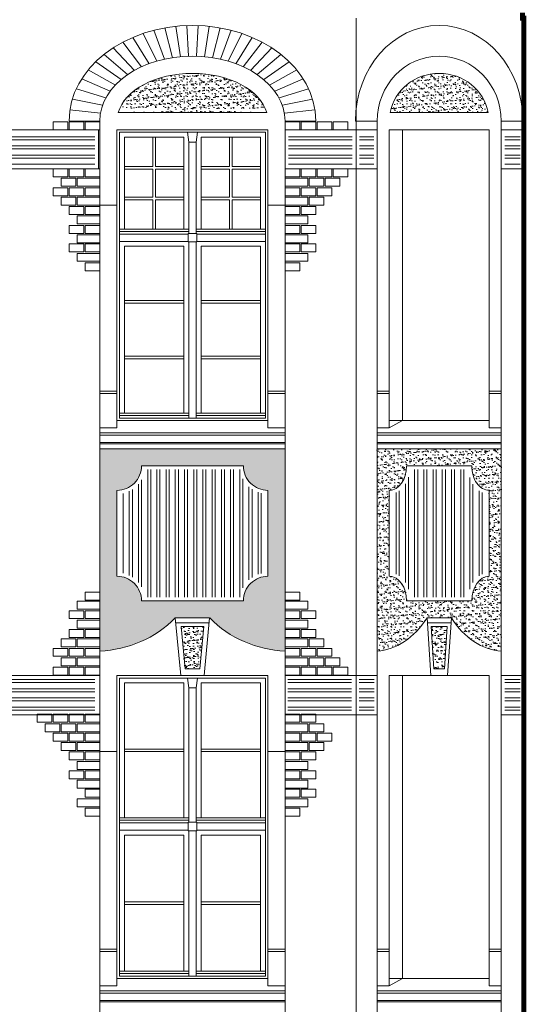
# Model space of a CAD drawing. Header units: millimetres. Extents: x 402 to 79005, y -7782 to 89952.
# Tile 391 of 423: x 49044 to 49457, y 30432 to 31235. Entities that reach past the tile are written whole.
import ezdxf

# ---------------------------------------------------------------- set-up
doc = ezdxf.new("R2010")
doc.units = ezdxf.units.MM
doc.header["$LTSCALE"] = 10
doc.layers.get('0').update_dxf_attribs({"lineweight": 0})
doc.layers.add('kreski', color=8, linetype='Continuous', lineweight=5)
doc.layers.add('okna', color=7, linetype='Continuous', lineweight=5)
pattern_1 = [(37.5, (75650.974, 22553.026), (-0.16000313, 4.8941324), [0, -3.8608, 0, -4.318, 0, -4.1275]), (7.5, (75650.974, 22553.026), (4.4952328, 7.168251), [0, -2.0828, 0, -3.4798, 0, -1.3335]), (327.5, (75647.8496, 22553.026), (7.9099237, 0.01437185), [0, -1.27, 0, -4.572, 0, -5.969]), (317.5, (75647.8496, 22553.026), (7.6355645, 2.2292932), [0, -0.635, 0, -2.9972, 0, -3.429])]
pattern_2 = [(90, (45698.195, 31769.518), (-7.5, 1e-15), []), (90, (45700.695, 31772.018), (-7.5, 1e-15), [])]
pattern_3 = [(37.5, (73141.952, 22602.1135), (-0.1600031, 4.8941324), [0, -3.8608, 0, -4.318, 0, -4.1275]), (7.5, (73141.952, 22602.1135), (4.4952328, 7.168251), [0, -2.0828, 0, -3.4798, 0, -1.3335]), (327.5, (73138.8276, 22602.1135), (7.9099237, 0.01437185), [0, -1.27, 0, -4.572, 0, -5.969]), (317.5, (73138.8276, 22602.1135), (7.6355645, 2.2292932), [0, -0.635, 0, -2.9972, 0, -3.429])]
pattern_4 = [(0, (45698.195, 31769.518), (2e-15, 7.5), []), (0, (45700.695, 31767.018), (2e-15, 7.5), [])]

msp = doc.modelspace()

# ---------------------------------------------------------------- hatches: boundary and pattern name
h = msp.add_hatch()
h.set_pattern_fill('AR-SAND', color=8, scale=0.1, style=0)
h.set_pattern_definition(pattern_1)
edge = h.paths.add_edge_path()
edge.add_ellipse((49184.68, 31152.34), major_axis=(61.5, 0), ratio=0.631516, start_angle=370.19599, end_angle=529.80401, ccw=False)
edge.add_line((49245.21, 31159.21), (49124.15, 31159.21))
h = msp.add_hatch()
h.set_pattern_fill('AR-SAND,_O', color=8, scale=0.1)
h.set_pattern_definition(pattern_3)
edge = h.paths.add_edge_path()
edge.add_ellipse((49385.68, 31152.34), major_axis=(-40.61, 0), ratio=0.956294, start_angle=190.19599, end_angle=349.80401, ccw=False)
edge.add_line((49425.65, 31159.21), (49345.71, 31159.21))
h = msp.add_hatch()
h.set_pattern_fill('ANSI32,_O', color=8, scale=20, angle=315)
h.set_pattern_definition(pattern_4)
h.paths.add_polyline_path([(49105.18, 31142.21), (48931.18, 31142.21), (48931.18, 31116.31), (49105.18, 31116.31)])
h = msp.add_hatch()
h.set_pattern_fill('ANSI32,_O', color=8, scale=20, angle=315)
h.set_pattern_definition(pattern_4)
h.paths.add_polyline_path([(49314.8, 31142.21), (49262.8, 31142.21), (49262.8, 31116.31), (49314.8, 31116.31)])
h.paths.add_polyline_path([(49332.48, 31142.21), (49320.8, 31142.21), (49320.8, 31116.31), (49332.48, 31116.31)])
h = msp.add_hatch()
h.set_pattern_fill('AR-SAND,_O', color=8, scale=0.1)
h.set_pattern_definition(pattern_1)
h.paths.add_polyline_path([(49109.18, 30885.21), (49109.18, 30720.21, 0.190273), (49170.67, 30747.21), (49198.69, 30747.21, 0.190273), (49260.18, 30720.21), (49260.18, 30885.21)])
h.paths.add_polyline_path([(49226.18, 30871.21, 0.414214), (49246.18, 30851.21), (49246.18, 30781.21, 0.414214), (49226.18, 30761.21), (49143.18, 30761.21, 0.414214), (49123.18, 30781.21), (49123.18, 30851.21, 0.414214), (49143.18, 30871.21)], flags=16)
h = msp.add_hatch()
h.set_pattern_fill('AR-SAND,_O', color=8, scale=0.1)
h.set_pattern_definition(pattern_3)
edge = h.paths.add_edge_path()
edge.add_line((49436.24, 30885.21), (49335.12, 30885.21))
edge.add_line((49335.12, 30885.21), (49335.12, 30720.21))
edge.add_ellipse((49332.68, 30802.26), major_axis=(0, 82.12), ratio=0.707107, start_angle=182.40657, end_angle=227.90702)
edge.add_line((49375.77, 30747.21), (49395.59, 30747.21))
edge.add_ellipse((49438.68, 30802.26), major_axis=(0, 82.12), ratio=0.707107, start_angle=132.09298, end_angle=177.59343)
edge.add_line((49436.24, 30720.21), (49436.24, 30885.21))
edge = h.paths.add_edge_path(flags=16)
edge.add_ellipse((49426.34, 30871.21), major_axis=(0, 20), ratio=0.707107, start_angle=90, end_angle=180)
edge.add_line((49426.34, 30851.21), (49426.34, 30781.21))
edge.add_ellipse((49426.34, 30761.21), major_axis=(0, 20), ratio=0.707107, start_angle=0, end_angle=90)
edge.add_line((49412.2, 30761.21), (49359.16, 30761.21))
edge.add_ellipse((49345.02, 30761.21), major_axis=(0, 20), ratio=0.707107, start_angle=270, end_angle=360)
edge.add_line((49345.02, 30781.21), (49345.02, 30851.21))
edge.add_ellipse((49345.02, 30871.21), major_axis=(0, 20), ratio=0.707107, start_angle=180, end_angle=270)
edge.add_line((49359.16, 30871.21), (49412.2, 30871.21))
h = msp.add_hatch()
h.set_pattern_fill('ANSI32', color=8, scale=20, angle=45, style=0)
h.set_pattern_definition(pattern_2)
h.paths.add_polyline_path([(49243.18, 30848.41, -0.339506), (49223.38, 30868.21), (49145.98, 30868.21, -0.339506), (49126.18, 30848.41), (49126.18, 30784.02, -0.339506), (49145.98, 30764.21), (49223.38, 30764.21, -0.339506), (49243.18, 30784.02)])
h.paths.add_polyline_path([(49243.18, 30404.21), (49126.18, 30404.21), (49126.18, 30324.21), (49151.99, 30324.21, -0.858131), (49217.36, 30324.21), (49243.18, 30324.21)])
h = msp.add_hatch()
h.set_pattern_fill('ANSI32', color=8, scale=20, angle=45, style=0)
h.set_pattern_definition(pattern_2)
edge = h.paths.add_edge_path()
edge.add_spline(control_points=[(49409.34, 30764.21), (49409.44, 30765.23), (49409.59, 30766.25), (49410.36, 30770.09), (49411.34, 30772.8), (49413.5, 30776.63), (49414.46, 30777.96), (49416.62, 30780.3), (49417.83, 30781.31), (49420.44, 30782.91), (49421.84, 30783.51), (49423.31, 30783.86), (49423.33, 30783.86), (49423.34, 30783.86)], knot_values=[0.164414, 0.164414, 0.164414, 0.164414, 0.304058, 0.304058, 0.702989, 0.702989, 0.946176, 0.946176, 1.189363, 1.189363, 1.432549, 1.432549, 1.434821, 1.434821, 1.434821, 1.434821], degree=3, periodic=0)
edge.add_line((49423.34, 30783.86), (49423.34, 30848.56))
edge.add_spline(control_points=[(49423.34, 30848.56), (49422.39, 30848.79), (49421.45, 30849.12), (49419.14, 30850.21), (49417.82, 30851.12), (49414.71, 30853.97), (49413.11, 30856.22), (49410.69, 30861.29), (49409.87, 30864.13), (49409.42, 30867.44), (49409.38, 30867.83), (49409.34, 30868.21)], knot_values=[1.706771, 1.706771, 1.706771, 1.706771, 1.865932, 1.865932, 2.116743, 2.116743, 2.520597, 2.520597, 2.924452, 2.924452, 2.977155, 2.977155, 2.977155, 2.977155], degree=3, periodic=0)
edge.add_line((49409.34, 30868.21), (49362.02, 30868.21))
edge.add_spline(control_points=[(49362.02, 30868.21), (49361.92, 30867.19), (49361.77, 30866.18), (49361, 30862.34), (49360.03, 30859.63), (49357.86, 30855.79), (49356.9, 30854.46), (49354.74, 30852.12), (49353.53, 30851.11), (49350.92, 30849.51), (49349.52, 30848.92), (49348.05, 30848.57), (49348.04, 30848.57), (49348.02, 30848.56)], knot_values=[3.306007, 3.306007, 3.306007, 3.306007, 3.445651, 3.445651, 3.844582, 3.844582, 4.087769, 4.087769, 4.330955, 4.330955, 4.574142, 4.574142, 4.576413, 4.576413, 4.576413, 4.576413], degree=3, periodic=0)
edge.add_line((49348.02, 30848.56), (49348.02, 30783.86))
edge.add_spline(control_points=[(49348.02, 30783.86), (49348.98, 30783.64), (49349.91, 30783.31), (49352.22, 30782.22), (49353.54, 30781.31), (49356.66, 30778.46), (49358.25, 30776.21), (49360.67, 30771.13), (49361.49, 30768.3), (49361.94, 30764.98), (49361.98, 30764.6), (49362.02, 30764.21)], knot_values=[4.848363, 4.848363, 4.848363, 4.848363, 5.007524, 5.007524, 5.258336, 5.258336, 5.66219, 5.66219, 6.066044, 6.066044, 6.118747, 6.118747, 6.118747, 6.118747], degree=3, periodic=0)
edge.add_line((49362.02, 30764.21), (49409.34, 30764.21))
h = msp.add_hatch()
h.set_pattern_fill('AR-SAND', color=8, scale=0.1, style=0)
h.set_pattern_definition(pattern_1)
h.paths.add_polyline_path([(49194, 30740.21), (49175.36, 30740.21), (49178.67, 30705.71), (49190.69, 30705.71)])
h = msp.add_hatch()
h.set_pattern_fill('AR-SAND,_O', color=8, scale=0.1)
h.set_pattern_definition(pattern_3)
h.paths.add_polyline_path([(49381.43, 30705.71), (49389.93, 30705.71), (49392.27, 30740.21), (49379.09, 30740.21)])
h = msp.add_hatch()
h.set_pattern_fill('ANSI32,_O', color=8, scale=20, angle=315)
h.set_pattern_definition(pattern_4)
h.paths.add_polyline_path([(49105.18, 30697.21), (48931.18, 30697.21), (48931.18, 30671.31), (49105.18, 30671.31)])
h = msp.add_hatch()
h.set_pattern_fill('ANSI32,_O', color=8, scale=20, angle=315)
h.set_pattern_definition(pattern_4)
h.paths.add_polyline_path([(49314.27, 30697.21), (49262.27, 30697.21), (49262.27, 30671.31), (49314.27, 30671.31)])
at = {"layer": 'kreski'}
h = msp.add_hatch(dxfattribs=at)
h.set_pattern_fill('ANSI32', color=256, scale=20, angle=315, style=0)
h.set_pattern_definition(pattern_4)
h.paths.add_polyline_path([(49451.65, 31142.21), (49439.24, 31142.21), (49439.24, 31116.31), (49451.65, 31116.31)])
h = msp.add_hatch(dxfattribs=at)
h.set_pattern_fill('ANSI32', color=256, scale=20, angle=315, style=0)
h.set_pattern_definition(pattern_4)
h.paths.add_polyline_path([(49332.83, 30697.21), (49320.42, 30697.21), (49320.42, 30671.31), (49332.83, 30671.31)])
h = msp.add_hatch(dxfattribs=at)
h.set_pattern_fill('ANSI32', color=256, scale=20, angle=315, style=0)
h.set_pattern_definition(pattern_4)
h.paths.add_polyline_path([(49451.65, 30697.21), (49439.24, 30697.21), (49439.24, 30671.31), (49451.65, 30671.31)])

# ---------------------------------------------------------------- linework, layer by layer
for p, q in [((49318.18, 29959.41), (49318.18, 31236.19)), ((49124.15, 31159.21), (49245.21, 31159.21)), ((49345.71, 31159.21), (49425.65, 31159.21)), ((49109.18, 30022.71), (49109.18, 31152.34)), ((49260.18, 30022.71), (49260.18, 31152.34)), ((49335.12, 30022.71), (49335.12, 31152.34)), ((49436.24, 30022.71), (49436.24, 31152.34)), ((49123.18, 30902.21), (49123.18, 31145.21)), ((49123.18, 31145.21), (49246.18, 31145.21)), ((49246.18, 30902.21), (49246.18, 31145.21)), ((49345.02, 30902.21), (49345.02, 31145.21)), ((49345.02, 31145.21), (49426.34, 31145.21)), ((49355.86, 31145.21), (49355.86, 30908.21)), ((49426.34, 30902.21), (49426.34, 31145.21)), ((49109.18, 31083.77), (49123.18, 31083.77)), ((49246.18, 31083.77), (49260.18, 31083.77)), ((49123.18, 30932.21), (49109.18, 30932.21)), ((49123.18, 30930.21), (49109.18, 30930.21)), ((49260.18, 30932.21), (49246.18, 30932.21)), ((49260.18, 30930.21), (49246.18, 30930.21)), ((49345.02, 30932.21), (49335.12, 30932.21)), ((49345.02, 30930.21), (49335.12, 30930.21)), ((49436.24, 30932.21), (49426.34, 30932.21)), ((49436.24, 30930.21), (49426.34, 30930.21)), ((49246.18, 30908.21), (49123.18, 30908.21)), ((49426.34, 30908.21), (49345.02, 30908.21)), ((49345.02, 30902.21), (49355.86, 30908.21)), ((49123.18, 30902.21), (49109.18, 30902.21)), ((49260.18, 30898.21), (49109.23, 30898.21)), ((49260.18, 30902.21), (49246.18, 30902.21)), ((49345.02, 30902.21), (49335.12, 30902.21)), ((49436.24, 30898.21), (49335.16, 30898.21)), ((49436.24, 30902.21), (49426.34, 30902.21)), ((49345.02, 30781.21), (49345.02, 30851.21)), ((49426.34, 30781.21), (49426.34, 30851.21)), ((49359.16, 30761.21), (49412.2, 30761.21)), ((49175.18, 30700.21), (49170.67, 30747.21)), ((49198.69, 30747.21), (49170.67, 30747.21)), ((49194.18, 30700.21), (49198.69, 30747.21)), ((49378.96, 30700.21), (49375.77, 30747.21)), ((49395.59, 30747.21), (49375.77, 30747.21)), ((49392.4, 30700.21), (49395.59, 30747.21)), ((49123.18, 30447.21), (49123.18, 30700.21)), ((49123.18, 30700.21), (49246.18, 30700.21)), ((49246.18, 30447.21), (49246.18, 30700.21)), ((49345.02, 30447.21), (49345.02, 30700.21)), ((49345.02, 30700.21), (49426.34, 30700.21)), ((49355.86, 30700.21), (49355.86, 30453.21)), ((49426.34, 30447.21), (49426.34, 30700.21)), ((49123.18, 30477.21), (49109.18, 30477.21)), ((49123.18, 30475.21), (49109.18, 30475.21)), ((49260.18, 30477.21), (49246.18, 30477.21)), ((49260.18, 30475.21), (49246.18, 30475.21)), ((49345.02, 30477.21), (49335.12, 30477.21)), ((49345.02, 30475.21), (49335.12, 30475.21)), ((49436.24, 30477.21), (49426.34, 30477.21)), ((49436.24, 30475.21), (49426.34, 30475.21)), ((49246.18, 30453.21), (49123.18, 30453.21)), ((49426.34, 30453.21), (49345.02, 30453.21)), ((49345.02, 30447.21), (49355.86, 30453.21)), ((49123.18, 30447.21), (49109.18, 30447.21)), ((49109.23, 30443.21), (49260.18, 30443.21)), ((49260.18, 30447.21), (49246.18, 30447.21)), ((49345.02, 30447.21), (49335.12, 30447.21)), ((49335.16, 30443.21), (49436.24, 30443.21)), ((49436.24, 30447.21), (49426.34, 30447.21))]:
    msp.add_line(p, q)
at = {"color": 8}
for p, q in [((49109.18, 30896.21), (49260.18, 30896.21)), ((49109.18, 30890.21), (49260.18, 30890.21)), ((49109.18, 30889.21), (49260.18, 30889.21)), ((49335.12, 30896.21), (49436.24, 30896.21)), ((49335.12, 30890.21), (49436.24, 30890.21)), ((49335.12, 30889.21), (49436.24, 30889.21)), ((49109.18, 30885.21), (49260.18, 30885.21)), ((49335.12, 30885.21), (49436.24, 30885.21)), ((49171.05, 30743.21), (49198.3, 30743.21)), ((49178.67, 30705.71), (49175.36, 30740.21)), ((49175.36, 30740.21), (49194, 30740.21)), ((49190.69, 30705.71), (49194, 30740.21)), ((49376.05, 30743.21), (49395.32, 30743.21)), ((49381.43, 30705.71), (49379.09, 30740.21)), ((49379.09, 30740.21), (49392.27, 30740.21)), ((49389.93, 30705.71), (49392.27, 30740.21)), ((49178.67, 30705.71), (49190.69, 30705.71)), ((49381.43, 30705.71), (49389.93, 30705.71)), ((49109.21, 30441.21), (49260.21, 30441.21)), ((49335.14, 30441.21), (49436.26, 30441.21)), ((49109.18, 30435.21), (49260.18, 30435.21)), ((49109.18, 30434.21), (49260.18, 30434.21)), ((49335.12, 30435.21), (49436.24, 30435.21)), ((49335.12, 30434.21), (49436.24, 30434.21))]:
    msp.add_line(p, q, dxfattribs=at)
msp.add_lwpolyline([(49453.65, 31240.69, 4, 4, 0), (49453.65, 31236.19, 4, 4, 0), (49454.65, 31236.19, 4, 4, 0), (49454.65, 30287.59, 4, 4, 0), (49454.65, 30022.71, 4, 4, 0), (49446.65, 30020.21, 4, 4, 0), (49447.15, 30018.21, 4, 4, 0), (49448.65, 30018.21, 4, 4, 0), (49448.65, 30012.21, 4, 4, 0), (49449.65, 30012.21, 4, 4, 0), (49449.65, 30011.21, 4, 4, -0.414214), (49453.65, 30007.21, 4, 4, 0), (49454.65, 30007.21, 4, 4, 0), (49454.65, 29979.3, 4, 4, 0), (48576.96, 29949.6, 4, 4, 0), (48576.96, 29949.21, 4, 4, 0), (48580.14, 29949.21, 4, 4, 0), (48580.14, 29941.21, 4, 4, 0), (48588.18, 29941.21, 4, 4, 0), (48588.18, 29625.21, 0, 0, 0)], format="xyseb")
for points in [[(49108.18, 31145.21), (48928.18, 31145.21), (48928.18, 31113.31), (49108.18, 31113.31)], [(49125.18, 31143.21), (49244.18, 31143.21), (49244.18, 30910.21), (49125.18, 30910.21)], [(49177.68, 31064.21), (49129.18, 31064.21), (49129.18, 31139.21), (49177.68, 31139.21)], [(49187.68, 31135.21), (49188.68, 31143.21), (49180.68, 31143.21), (49181.68, 31135.21)], [(49191.68, 31064.21), (49240.18, 31064.21), (49240.18, 31139.21), (49191.68, 31139.21)], [(49318.18, 31145.21), (49260.18, 31145.21), (49260.18, 31113.31), (49318.18, 31113.31)], [(49335.12, 31145.21), (49318.18, 31145.21), (49318.18, 31113.31), (49335.12, 31113.31)], [(49454.65, 31145.21), (49436.24, 31145.21), (49436.24, 31113.31), (49454.65, 31113.31)], [(49181.68, 31060.71), (49187.68, 31060.71), (49187.68, 31135.21), (49181.68, 31135.21)], [(49125.18, 31062.21), (49125.18, 31064.21), (49181.68, 31064.21), (49181.68, 31062.21)], [(49125.18, 31054.21), (49181.18, 31054.21), (49181.18, 31060.21), (49125.18, 31060.21)], [(49181.18, 31053.71), (49188.18, 31053.71), (49188.18, 31060.71), (49181.18, 31060.71)], [(49244.18, 31062.21), (49244.18, 31064.21), (49187.68, 31064.21), (49187.68, 31062.21)], [(49244.18, 31054.21), (49188.18, 31054.21), (49188.18, 31060.21), (49244.18, 31060.21)], [(49177.68, 30914.21), (49129.18, 30914.21), (49129.18, 31050.21), (49177.68, 31050.21)], [(49181.68, 30910.21), (49187.68, 30910.21), (49187.68, 31053.71), (49181.68, 31053.71)], [(49191.68, 30914.21), (49240.18, 30914.21), (49240.18, 31050.21), (49191.68, 31050.21)], [(49129.18, 31003.88), (49177.68, 31003.88), (49177.68, 31005.88), (49129.18, 31005.88)], [(49191.68, 31003.88), (49240.18, 31003.88), (49240.18, 31005.88), (49191.68, 31005.88)], [(49129.18, 30958.55), (49177.68, 30958.55), (49177.68, 30960.55), (49129.18, 30960.55)], [(49191.68, 30958.55), (49240.18, 30958.55), (49240.18, 30960.55), (49191.68, 30960.55)], [(49125.18, 30912.21), (49125.18, 30914.21), (49181.68, 30914.21), (49181.68, 30912.21)], [(49187.68, 30912.21), (49187.68, 30914.21), (49244.18, 30914.21), (49244.18, 30912.21)], [(48928.18, 30700.21), (49109.18, 30700.21), (49109.18, 30668.31), (48928.18, 30668.31)], [(49125.18, 30698.21), (49244.18, 30698.21), (49244.18, 30455.21), (49125.18, 30455.21)], [(49187.68, 30690.21), (49188.68, 30698.21), (49180.68, 30698.21), (49181.68, 30690.21)], [(49260.18, 30700.21), (49335.12, 30700.21), (49335.12, 30668.31), (49260.18, 30668.31)], [(49454.65, 30700.21), (49436.24, 30700.21), (49436.24, 30668.31), (49454.65, 30668.31)], [(49177.68, 30584.21), (49129.18, 30584.21), (49129.18, 30694.21), (49177.68, 30694.21)], [(49181.68, 30580.71), (49187.68, 30580.71), (49187.68, 30690.21), (49181.68, 30690.21)], [(49191.68, 30584.21), (49240.18, 30584.21), (49240.18, 30694.21), (49191.68, 30694.21)], [(49129.18, 30638.21), (49177.68, 30638.21), (49177.68, 30640.21), (49129.18, 30640.21)], [(49191.68, 30638.21), (49240.18, 30638.21), (49240.18, 30640.21), (49191.68, 30640.21)], [(49125.18, 30582.21), (49125.18, 30584.21), (49181.68, 30584.21), (49181.68, 30582.21)], [(49244.18, 30582.21), (49244.18, 30584.21), (49187.68, 30584.21), (49187.68, 30582.21)], [(49125.18, 30574.21), (49181.18, 30574.21), (49181.18, 30580.21), (49125.18, 30580.21)], [(49181.18, 30573.71), (49188.18, 30573.71), (49188.18, 30580.71), (49181.18, 30580.71)], [(49244.18, 30574.21), (49188.18, 30574.21), (49188.18, 30580.21), (49244.18, 30580.21)], [(49177.68, 30459.21), (49129.18, 30459.21), (49129.18, 30570.21), (49177.68, 30570.21)], [(49181.68, 30455.21), (49187.68, 30455.21), (49187.68, 30573.71), (49181.68, 30573.71)], [(49191.68, 30459.21), (49240.18, 30459.21), (49240.18, 30570.21), (49191.68, 30570.21)], [(49129.18, 30513.71), (49177.68, 30513.71), (49177.68, 30515.71), (49129.18, 30515.71)], [(49191.68, 30513.71), (49240.18, 30513.71), (49240.18, 30515.71), (49191.68, 30515.71)], [(49125.18, 30457.21), (49125.18, 30459.21), (49181.68, 30459.21), (49181.68, 30457.21)], [(49244.18, 30457.21), (49244.18, 30459.21), (49187.68, 30459.21), (49187.68, 30457.21)]]:
    msp.add_lwpolyline(points, close=True, dxfattribs=at)
for points in [[(49152.43, 31115.21), (49152.43, 31139.21), (49154.43, 31139.21), (49154.43, 31115.21)], [(49214.93, 31115.21), (49214.93, 31139.21), (49216.93, 31139.21), (49216.93, 31115.21)], [(49152.43, 31113.21), (49129.18, 31113.21), (49129.18, 31115.21), (49152.43, 31115.21)], [(49154.43, 31115.21), (49177.68, 31115.21), (49177.68, 31113.21), (49154.43, 31113.21)], [(49214.93, 31113.21), (49191.68, 31113.21), (49191.68, 31115.21), (49214.93, 31115.21)], [(49216.93, 31115.21), (49240.18, 31115.21), (49240.18, 31113.21), (49216.93, 31113.21)], [(49152.43, 31090.21), (49152.43, 31113.21)], [(49154.43, 31113.21), (49154.43, 31090.21)], [(49214.93, 31090.21), (49214.93, 31113.21)], [(49216.93, 31113.21), (49216.93, 31090.21)], [(49152.43, 31088.21), (49129.18, 31088.21), (49129.18, 31090.21), (49152.43, 31090.21)], [(49154.43, 31090.21), (49177.68, 31090.21), (49177.68, 31088.21), (49154.43, 31088.21)], [(49214.93, 31088.21), (49191.68, 31088.21), (49191.68, 31090.21), (49214.93, 31090.21)], [(49216.93, 31090.21), (49240.18, 31090.21), (49240.18, 31088.21), (49216.93, 31088.21)], [(49154.43, 31088.21), (49154.43, 31064.21), (49152.43, 31064.21), (49152.43, 31088.21)], [(49216.93, 31088.21), (49216.93, 31064.21), (49214.93, 31064.21), (49214.93, 31088.21)]]:
    msp.add_lwpolyline(points, dxfattribs=at)
msp.add_lwpolyline([(49143.18, 30761.21), (49226.18, 30761.21, -0.414214), (49246.18, 30781.21), (49246.18, 30851.21, -0.414214), (49226.18, 30871.21), (49143.18, 30871.21, -0.414214), (49123.18, 30851.21), (49123.18, 30781.21, -0.414214)], format="xyb", close=True)
msp.add_lwpolyline([(49412.2, 30871.21), (49359.16, 30871.21)])
for centre, start, end in [((49105.73, 30811.58), 272.15985, 315.25202), ((49263.63, 30811.58), 224.74798, 267.84015)]:
    msp.add_arc(centre, 91.43, start, end)
for centre, major_axis, ratio, start_param, end_param in [((49184.68, 31152.34), (-75.5, 0), 0.700331, 3.141593, 6.283185), ((49385.68, 31152.34), (0, 52.87), 0.956182, -1.570796, 1.570796), ((49184.68, 31152.34), (-61.5, 0), 0.631516, 3.319546, 6.105232), ((49385.68, 31152.34), (40.61, 0), 0.956294, 0.177954, 2.963639), ((49345.02, 30871.21), (0, 20), 0.707107, 3.141593, 4.712389), ((49426.34, 30871.21), (0, 20), 0.707107, 1.570796, 3.141593), ((49345.02, 30761.21), (0, 20), 0.707107, 4.712389, 6.283185), ((49426.34, 30761.21), (0, 20), 0.707107, 0, 1.570796), ((49332.68, 30802.26), (0, 82.12), 0.707107, 3.183595, 3.977728), ((49438.68, 30802.26), (0, 82.12), 0.707107, 2.305457, 3.09959)]:
    msp.add_ellipse(centre, major_axis=major_axis, ratio=ratio, start_param=start_param, end_param=end_param)
at = {"layer": 'kreski'}
for p, q in [((49153.24, 31226.3), (49161.91, 31202.75)), ((49168.35, 31203.96), (49162.11, 31228.22)), ((49171.09, 31229.5), (49174.86, 31204.76)), ((49180.14, 31230.13), (49181.4, 31205.16)), ((49189.22, 31230.13), (49187.96, 31205.16)), ((49198.27, 31229.5), (49194.5, 31204.76)), ((49201, 31203.96), (49207.25, 31228.22)), ((49216.12, 31226.3), (49207.45, 31202.75)), ((49136.07, 31220.5), (49149.34, 31199.06)), ((49144.54, 31223.73), (49155.56, 31201.12)), ((49224.82, 31223.73), (49213.79, 31201.12)), ((49233.29, 31220.5), (49220.02, 31199.06)), ((49120.06, 31211.98), (49137.44, 31193.59)), ((49143.29, 31196.56), (49127.88, 31216.58)), ((49226.07, 31196.56), (49241.48, 31216.58)), ((49249.3, 31211.98), (49231.91, 31193.59)), ((49112.7, 31206.68), (49131.88, 31190.13)), ((49256.66, 31206.68), (49237.48, 31190.13)), ((49126.66, 31186.17), (49105.89, 31200.69)), ((49242.7, 31186.17), (49263.46, 31200.69)), ((49117.65, 31176.68), (49094.46, 31186.65)), ((49099.77, 31194), (49121.88, 31181.69)), ((49269.59, 31194), (49247.48, 31181.69)), ((49251.7, 31176.68), (49274.9, 31186.65)), ((49090.11, 31178.69), (49114.13, 31171.16)), ((49279.25, 31178.69), (49255.23, 31171.16)), ((49086.86, 31170.22), (49111.44, 31165.19)), ((49282.49, 31170.22), (49257.92, 31165.19)), ((49109.76, 31158.86), (49084.86, 31161.38)), ((49259.6, 31158.86), (49284.5, 31161.38)), ((49109.18, 31152.34), (49084.18, 31152.34)), ((49260.18, 31152.34), (49285.18, 31152.34)), ((49335.12, 31152.34), (49317.45, 31152.34)), ((49436.24, 31152.34), (49453.92, 31152.34))]:
    msp.add_line(p, q, dxfattribs=at)
for points in [[(49083.18, 31145.21), (49071.18, 31145.21), (49071.18, 31151.71), (49083.18, 31151.71)], [(49096.18, 31145.21), (49084.18, 31145.21), (49084.18, 31151.71), (49096.18, 31151.71)], [(49109.18, 31145.21), (49097.18, 31145.21), (49097.18, 31151.71), (49109.18, 31151.71)], [(49260.18, 31145.21), (49272.18, 31145.21), (49272.18, 31151.71), (49260.18, 31151.71)], [(49273.18, 31145.21), (49285.18, 31145.21), (49285.18, 31151.71), (49273.18, 31151.71)], [(49286.18, 31145.21), (49298.18, 31145.21), (49298.18, 31151.71), (49286.18, 31151.71)], [(49299.18, 31145.21), (49311.18, 31145.21), (49311.18, 31151.71), (49299.18, 31151.71)], [(49083.18, 31113.31), (49071.18, 31113.31), (49071.18, 31106.81), (49083.18, 31106.81)], [(49096.18, 31113.31), (49084.18, 31113.31), (49084.18, 31106.81), (49096.18, 31106.81)], [(49109.18, 31113.31), (49097.18, 31113.31), (49097.18, 31106.81), (49109.18, 31106.81)], [(49260.18, 31113.31), (49272.18, 31113.31), (49272.18, 31106.81), (49260.18, 31106.81)], [(49273.18, 31113.31), (49285.18, 31113.31), (49285.18, 31106.81), (49273.18, 31106.81)], [(49286.18, 31113.31), (49298.18, 31113.31), (49298.18, 31106.81), (49286.18, 31106.81)], [(49299.18, 31113.31), (49311.18, 31113.31), (49311.18, 31106.81), (49299.18, 31106.81)], [(49083.18, 31097.95), (49071.18, 31097.95), (49071.18, 31091.45), (49083.18, 31091.45)], [(49089.68, 31105.63), (49077.68, 31105.63), (49077.68, 31099.13), (49089.68, 31099.13)], [(49096.18, 31097.95), (49084.18, 31097.95), (49084.18, 31091.45), (49096.18, 31091.45)], [(49109.18, 31105.63), (49090.68, 31105.63), (49090.68, 31099.13), (49109.18, 31099.13)], [(49109.18, 31097.95), (49097.18, 31097.95), (49097.18, 31091.45), (49109.18, 31091.45)], [(49260.18, 31105.63), (49278.68, 31105.63), (49278.68, 31099.13), (49260.18, 31099.13)], [(49260.18, 31097.95), (49272.18, 31097.95), (49272.18, 31091.45), (49260.18, 31091.45)], [(49273.18, 31097.95), (49285.18, 31097.95), (49285.18, 31091.45), (49273.18, 31091.45)], [(49279.68, 31105.63), (49291.68, 31105.63), (49291.68, 31099.13), (49279.68, 31099.13)], [(49286.18, 31097.95), (49298.18, 31097.95), (49298.18, 31091.45), (49286.18, 31091.45)], [(49292.68, 31105.63), (49304.68, 31105.63), (49304.68, 31099.13), (49292.68, 31099.13)], [(49089.68, 31090.27), (49077.68, 31090.27), (49077.68, 31083.77), (49089.68, 31083.77)], [(49109.18, 31090.27), (49090.68, 31090.27), (49090.68, 31083.77), (49109.18, 31083.77)], [(49260.18, 31090.27), (49278.68, 31090.27), (49278.68, 31083.77), (49260.18, 31083.77)], [(49279.68, 31090.27), (49291.68, 31090.27), (49291.68, 31083.77), (49279.68, 31083.77)], [(49096.18, 31082.59), (49084.18, 31082.59), (49084.18, 31076.09), (49096.18, 31076.09)], [(49109.18, 31082.59), (49097.18, 31082.59), (49097.18, 31076.09), (49109.18, 31076.09)], [(49260.18, 31082.59), (49272.18, 31082.59), (49272.18, 31076.09), (49260.18, 31076.09)], [(49273.18, 31082.59), (49285.18, 31082.59), (49285.18, 31076.09), (49273.18, 31076.09)], [(49109.18, 31074.91), (49090.68, 31074.91), (49090.68, 31068.41), (49109.18, 31068.41)], [(49260.18, 31074.91), (49278.68, 31074.91), (49278.68, 31068.41), (49260.18, 31068.41)], [(49096.18, 31067.23), (49084.18, 31067.23), (49084.18, 31060.73), (49096.18, 31060.73)], [(49109.18, 31067.23), (49097.18, 31067.23), (49097.18, 31060.73), (49109.18, 31060.73)], [(49260.18, 31067.23), (49272.18, 31067.23), (49272.18, 31060.73), (49260.18, 31060.73)], [(49273.18, 31067.23), (49285.18, 31067.23), (49285.18, 31060.73), (49273.18, 31060.73)], [(49109.18, 31059.55), (49090.68, 31059.55), (49090.68, 31053.05), (49109.18, 31053.05)], [(49260.18, 31059.55), (49278.68, 31059.55), (49278.68, 31053.05), (49260.18, 31053.05)], [(49096.18, 31052.14), (49084.18, 31052.14), (49084.18, 31045.64), (49096.18, 31045.64)], [(49109.18, 31052.14), (49097.18, 31052.14), (49097.18, 31045.64), (49109.18, 31045.64)], [(49260.18, 31052.14), (49272.18, 31052.14), (49272.18, 31045.64), (49260.18, 31045.64)], [(49273.18, 31052.14), (49285.18, 31052.14), (49285.18, 31045.64), (49273.18, 31045.64)], [(49109.18, 31044.46), (49090.68, 31044.46), (49090.68, 31037.96), (49109.18, 31037.96)], [(49260.18, 31044.46), (49278.68, 31044.46), (49278.68, 31037.96), (49260.18, 31037.96)], [(49109.18, 31036.78), (49097.18, 31036.78), (49097.18, 31030.28), (49109.18, 31030.28)], [(49260.18, 31036.78), (49272.18, 31036.78), (49272.18, 31030.28), (49260.18, 31030.28)], [(49109.18, 30754.31), (49090.68, 30754.31), (49090.68, 30760.81), (49109.18, 30760.81)], [(49109.18, 30761.73), (49097.18, 30761.73), (49097.18, 30768.23), (49109.18, 30768.23)], [(49260.18, 30761.73), (49272.18, 30761.73), (49272.18, 30768.23), (49260.18, 30768.23)], [(49260.18, 30754.31), (49278.68, 30754.31), (49278.68, 30760.81), (49260.18, 30760.81)], [(49096.18, 30746.63), (49084.18, 30746.63), (49084.18, 30753.13), (49096.18, 30753.13)], [(49109.18, 30746.63), (49097.18, 30746.63), (49097.18, 30753.13), (49109.18, 30753.13)], [(49260.18, 30746.63), (49272.18, 30746.63), (49272.18, 30753.13), (49260.18, 30753.13)], [(49273.18, 30746.63), (49285.18, 30746.63), (49285.18, 30753.13), (49273.18, 30753.13)], [(49109.18, 30738.95), (49090.68, 30738.95), (49090.68, 30745.45), (49109.18, 30745.45)], [(49260.18, 30738.95), (49278.68, 30738.95), (49278.68, 30745.45), (49260.18, 30745.45)], [(49096.18, 30731.27), (49084.18, 30731.27), (49084.18, 30737.77), (49096.18, 30737.77)], [(49109.18, 30731.27), (49097.18, 30731.27), (49097.18, 30737.77), (49109.18, 30737.77)], [(49260.18, 30731.27), (49272.18, 30731.27), (49272.18, 30737.77), (49260.18, 30737.77)], [(49273.18, 30731.27), (49285.18, 30731.27), (49285.18, 30737.77), (49273.18, 30737.77)], [(49089.68, 30723.59), (49077.68, 30723.59), (49077.68, 30730.09), (49089.68, 30730.09)], [(49109.18, 30723.59), (49090.68, 30723.59), (49090.68, 30730.09), (49109.18, 30730.09)], [(49260.18, 30723.59), (49278.68, 30723.59), (49278.68, 30730.09), (49260.18, 30730.09)], [(49279.68, 30723.59), (49291.68, 30723.59), (49291.68, 30730.09), (49279.68, 30730.09)], [(49083.18, 30715.91), (49071.18, 30715.91), (49071.18, 30722.41), (49083.18, 30722.41)], [(49096.18, 30715.91), (49084.18, 30715.91), (49084.18, 30722.41), (49096.18, 30722.41)], [(49109.18, 30715.91), (49097.18, 30715.91), (49097.18, 30722.41), (49109.18, 30722.41)], [(49260.18, 30715.91), (49272.18, 30715.91), (49272.18, 30722.41), (49260.18, 30722.41)], [(49273.18, 30715.91), (49285.18, 30715.91), (49285.18, 30722.41), (49273.18, 30722.41)], [(49286.18, 30715.91), (49298.18, 30715.91), (49298.18, 30722.41), (49286.18, 30722.41)], [(49089.68, 30708.23), (49077.68, 30708.23), (49077.68, 30714.73), (49089.68, 30714.73)], [(49109.18, 30708.23), (49090.68, 30708.23), (49090.68, 30714.73), (49109.18, 30714.73)], [(49260.18, 30708.23), (49278.68, 30708.23), (49278.68, 30714.73), (49260.18, 30714.73)], [(49279.68, 30708.23), (49291.68, 30708.23), (49291.68, 30714.73), (49279.68, 30714.73)], [(49292.68, 30708.23), (49304.68, 30708.23), (49304.68, 30714.73), (49292.68, 30714.73)], [(49083.18, 30700.55), (49071.18, 30700.55), (49071.18, 30707.05), (49083.18, 30707.05)], [(49096.18, 30700.55), (49084.18, 30700.55), (49084.18, 30707.05), (49096.18, 30707.05)], [(49109.18, 30700.55), (49097.18, 30700.55), (49097.18, 30707.05), (49109.18, 30707.05)], [(49260.18, 30700.55), (49272.18, 30700.55), (49272.18, 30707.05), (49260.18, 30707.05)], [(49273.18, 30700.55), (49285.18, 30700.55), (49285.18, 30707.05), (49273.18, 30707.05)], [(49286.18, 30700.55), (49298.18, 30700.55), (49298.18, 30707.05), (49286.18, 30707.05)], [(49299.18, 30700.55), (49311.18, 30700.55), (49311.18, 30707.05), (49299.18, 30707.05)], [(49070.18, 30668.65), (49058.18, 30668.65), (49058.18, 30662.15), (49070.18, 30662.15)], [(49083.18, 30668.65), (49071.18, 30668.65), (49071.18, 30662.15), (49083.18, 30662.15)], [(49096.18, 30668.65), (49084.18, 30668.65), (49084.18, 30662.15), (49096.18, 30662.15)], [(49109.18, 30668.65), (49097.18, 30668.65), (49097.18, 30662.15), (49109.18, 30662.15)], [(49260.18, 30668.65), (49272.18, 30668.65), (49272.18, 30662.15), (49260.18, 30662.15)], [(49273.18, 30668.65), (49285.18, 30668.65), (49285.18, 30662.15), (49273.18, 30662.15)], [(49076.68, 30660.97), (49064.68, 30660.97), (49064.68, 30654.47), (49076.68, 30654.47)], [(49089.68, 30660.97), (49077.68, 30660.97), (49077.68, 30654.47), (49089.68, 30654.47)], [(49109.18, 30660.97), (49090.68, 30660.97), (49090.68, 30654.47), (49109.18, 30654.47)], [(49260.18, 30660.97), (49278.68, 30660.97), (49278.68, 30654.47), (49260.18, 30654.47)], [(49279.68, 30660.97), (49291.68, 30660.97), (49291.68, 30654.47), (49279.68, 30654.47)], [(49083.18, 30653.29), (49071.18, 30653.29), (49071.18, 30646.79), (49083.18, 30646.79)], [(49096.18, 30653.29), (49084.18, 30653.29), (49084.18, 30646.79), (49096.18, 30646.79)], [(49109.18, 30653.29), (49097.18, 30653.29), (49097.18, 30646.79), (49109.18, 30646.79)], [(49260.18, 30653.29), (49272.18, 30653.29), (49272.18, 30646.79), (49260.18, 30646.79)], [(49273.18, 30653.29), (49285.18, 30653.29), (49285.18, 30646.79), (49273.18, 30646.79)], [(49286.18, 30653.29), (49298.18, 30653.29), (49298.18, 30646.79), (49286.18, 30646.79)], [(49089.68, 30645.61), (49077.68, 30645.61), (49077.68, 30639.11), (49089.68, 30639.11)], [(49109.18, 30645.61), (49090.68, 30645.61), (49090.68, 30639.11), (49109.18, 30639.11)], [(49260.18, 30645.61), (49278.68, 30645.61), (49278.68, 30639.11), (49260.18, 30639.11)], [(49279.68, 30645.61), (49291.68, 30645.61), (49291.68, 30639.11), (49279.68, 30639.11)], [(49096.18, 30637.93), (49084.18, 30637.93), (49084.18, 30631.43), (49096.18, 30631.43)], [(49109.18, 30637.93), (49097.18, 30637.93), (49097.18, 30631.43), (49109.18, 30631.43)], [(49260.18, 30637.93), (49272.18, 30637.93), (49272.18, 30631.43), (49260.18, 30631.43)], [(49273.18, 30637.93), (49285.18, 30637.93), (49285.18, 30631.43), (49273.18, 30631.43)], [(49109.18, 30630.25), (49090.68, 30630.25), (49090.68, 30623.75), (49109.18, 30623.75)], [(49260.18, 30630.25), (49278.68, 30630.25), (49278.68, 30623.75), (49260.18, 30623.75)], [(49096.18, 30622.57), (49084.18, 30622.57), (49084.18, 30616.07), (49096.18, 30616.07)], [(49109.18, 30622.57), (49097.18, 30622.57), (49097.18, 30616.07), (49109.18, 30616.07)], [(49260.18, 30622.57), (49272.18, 30622.57), (49272.18, 30616.07), (49260.18, 30616.07)], [(49273.18, 30622.57), (49285.18, 30622.57), (49285.18, 30616.07), (49273.18, 30616.07)], [(49109.18, 30614.89), (49090.68, 30614.89), (49090.68, 30608.39), (49109.18, 30608.39)], [(49260.18, 30614.89), (49278.68, 30614.89), (49278.68, 30608.39), (49260.18, 30608.39)], [(49109.18, 30607.48), (49097.18, 30607.48), (49097.18, 30600.98), (49109.18, 30600.98)], [(49260.18, 30607.48), (49272.18, 30607.48), (49272.18, 30600.98), (49260.18, 30600.98)], [(49273.18, 30607.48), (49285.18, 30607.48), (49285.18, 30600.98), (49273.18, 30600.98)], [(49109.18, 30599.8), (49090.68, 30599.8), (49090.68, 30593.3), (49109.18, 30593.3)], [(49109.18, 30592.12), (49097.18, 30592.12), (49097.18, 30585.62), (49109.18, 30585.62)], [(49260.18, 30599.8), (49278.68, 30599.8), (49278.68, 30593.3), (49260.18, 30593.3)], [(49260.18, 30592.12), (49272.18, 30592.12), (49272.18, 30585.62), (49260.18, 30585.62)]]:
    msp.add_lwpolyline(points, close=True, dxfattribs=at)
for centre, major_axis, ratio, start_param, end_param in [((49184.68, 31152.34), (-100.5, 0), 0.774876, 3.141593, 6.283185), ((49385.68, 31152.34), (0, 77.88), 0.876222, -1.570796, 1.570796)]:
    msp.add_ellipse(centre, major_axis=major_axis, ratio=ratio, start_param=start_param, end_param=end_param, dxfattribs=at)
at = {"layer": 'okna'}
for p, q in [((49123.18, 30638.31), (49109.18, 30638.31)), ((49260.18, 30638.31), (49246.18, 30638.31))]:
    msp.add_line(p, q, dxfattribs=at)

doc.saveas('drawing.dxf')
